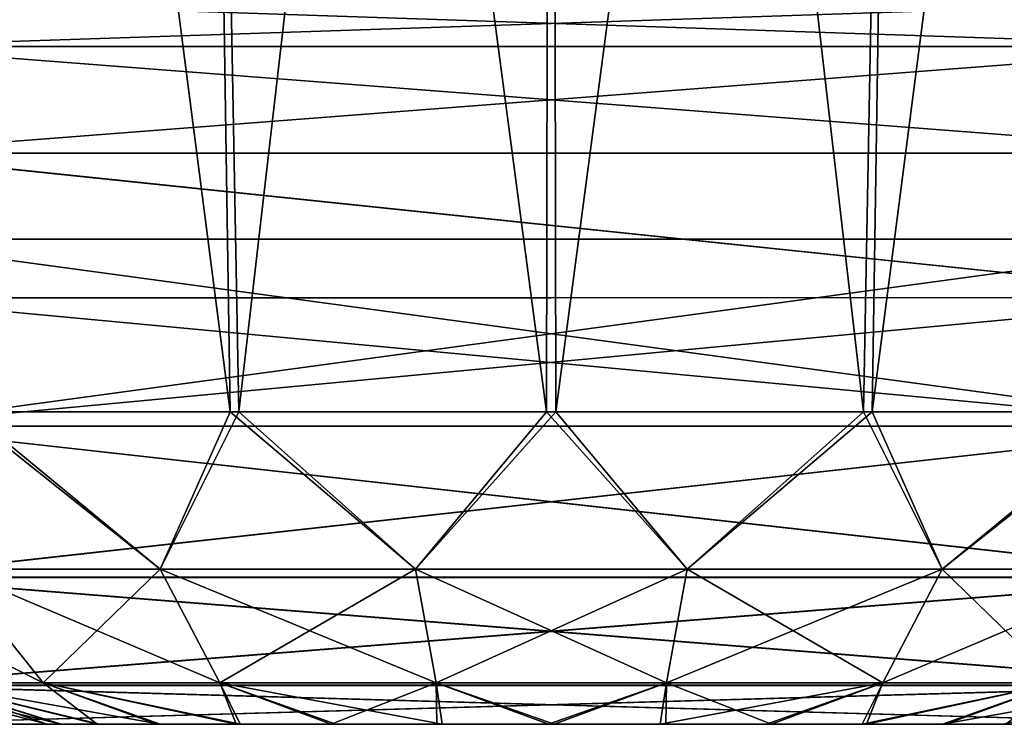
# Model space of a CAD drawing. Header units: millimetres. Extents: x -168 to 168, y -6 to 84.
# Tile 370 of 656: x 39.19 to 40.69, y -3.1 to -2.02. Entities that reach past the tile are written whole.
import ezdxf

# ---------------------------------------------------------------- set-up
doc = ezdxf.new("R2010")
doc.units = ezdxf.units.MM
doc.header["$LTSCALE"] = 65.185185
for name, color, linetype in [('100', 7, 'CONTINUOUS'), ('105', 7, 'CONTINUOUS'), ('106', 7, 'CONTINUOUS'), ('112', 7, 'CONTINUOUS'), ('113', 7, 'CONTINUOUS'), ('118', 7, 'CONTINUOUS'), ('19', 7, 'CONTINUOUS'), ('20', 7, 'CONTINUOUS'), ('25', 7, 'CONTINUOUS'), ('26', 7, 'CONTINUOUS'), ('30', 7, 'CONTINUOUS'), ('31', 7, 'CONTINUOUS'), ('582', 7, 'CONTINUOUS'), ('583', 7, 'CONTINUOUS'), ('584', 7, 'CONTINUOUS'), ('585', 7, 'CONTINUOUS'), ('586', 7, 'CONTINUOUS'), ('587', 7, 'CONTINUOUS'), ('588', 7, 'CONTINUOUS'), ('589', 7, 'CONTINUOUS'), ('590', 7, 'CONTINUOUS'), ('591', 7, 'CONTINUOUS')]:
    doc.layers.add(name, color=color, linetype=linetype)

msp = doc.modelspace()

# ---------------------------------------------------------------- linework, layer by layer
at = {"layer": '100', "linetype": 'CONTINUOUS'}
for points in [[(41.0668, -2.3579, 124.2687), (38.9332, -2.3579, 124.2687), (41.0418, -2.6436, 124.2437), (41.0668, -2.3579, 124.2687)], [(38.9332, -2.3579, 124.2687), (38.9582, -2.6436, 124.2437), (41.0418, -2.6436, 124.2437), (38.9332, -2.3579, 124.2687)]]:
    msp.add_3dface(points, dxfattribs=at)
at = {"layer": '105', "linetype": 'CONTINUOUS'}
for points in [[(38.941, -2.4477, 122.6467), (41.059, -2.447, 122.6466), (38.9582, -2.6436, 122.6638), (38.941, -2.4477, 122.6467)], [(41.059, -2.447, 122.6466), (41.0418, -2.6436, 122.6638), (38.9582, -2.6436, 122.6638), (41.059, -2.447, 122.6466)]]:
    msp.add_3dface(points, dxfattribs=at)
at = {"layer": '106', "linetype": 'CONTINUOUS'}
for points in [[(41.0589, -1.9922, 122.1852), (41.0589, -2.0627, 122.4071), (38.9409, -1.9921, 122.1843), (41.0589, -1.9922, 122.1852)], [(38.9409, -1.9921, 122.1843), (41.0589, -2.0627, 122.4071), (38.9409, -2.0627, 122.4066), (38.9409, -1.9921, 122.1843)], [(38.9409, -2.0627, 122.4066), (41.059, -2.2262, 122.573), (38.941, -2.2264, 122.5727), (38.9409, -2.0627, 122.4066)], [(41.0589, -2.0627, 122.4071), (41.059, -2.2262, 122.573), (38.9409, -2.0627, 122.4066), (41.0589, -2.0627, 122.4071)], [(41.059, -2.2262, 122.573), (41.059, -2.447, 122.6466), (38.941, -2.2264, 122.5727), (41.059, -2.2262, 122.573)], [(41.059, -2.447, 122.6466), (38.941, -2.4477, 122.6467), (38.941, -2.2264, 122.5727), (41.059, -2.447, 122.6466)]]:
    msp.add_3dface(points, dxfattribs=at)
at = {"layer": '112', "linetype": 'CONTINUOUS'}
for points in [[(38.9582, -3.1, 123.7456), (38.9582, -3.1, 123.1619), (41.0418, -3.1, 123.1619), (38.9582, -3.1, 123.7456)], [(41.0418, -3.1, 123.7456), (38.9582, -3.1, 123.7456), (41.0418, -3.1, 123.1619), (41.0418, -3.1, 123.7456)]]:
    msp.add_3dface(points, dxfattribs=at)
at = {"layer": '113', "linetype": 'CONTINUOUS'}
for points in [[(41.0418, -2.6436, 124.2437), (38.9582, -2.6436, 124.2437), (38.9582, -2.8752, 124.1631), (41.0418, -2.6436, 124.2437)], [(41.0418, -2.6436, 124.2437), (38.9582, -2.8752, 124.1631), (41.0418, -2.8754, 124.1629), (41.0418, -2.6436, 124.2437)], [(38.9582, -2.8752, 124.1631), (38.9582, -3.0405, 123.9822), (41.0418, -2.8754, 124.1629), (38.9582, -2.8752, 124.1631)], [(41.0418, -2.8754, 124.1629), (38.9582, -3.0405, 123.9822), (41.0418, -3.0406, 123.982), (41.0418, -2.8754, 124.1629)], [(38.9582, -3.0405, 123.9822), (38.9582, -3.1, 123.7456), (41.0418, -3.0406, 123.982), (38.9582, -3.0405, 123.9822)], [(38.9582, -3.1, 123.7456), (41.0418, -3.1, 123.7456), (41.0418, -3.0406, 123.982), (38.9582, -3.1, 123.7456)]]:
    msp.add_3dface(points, dxfattribs=at)
at = {"layer": '118', "linetype": 'CONTINUOUS'}
for points in [[(38.9582, -2.6436, 122.6638), (41.0418, -2.6436, 122.6638), (41.0418, -2.8748, 122.7442), (38.9582, -2.6436, 122.6638)], [(38.9582, -2.6436, 122.6638), (41.0418, -2.8748, 122.7442), (38.9582, -2.8748, 122.7442), (38.9582, -2.6436, 122.6638)], [(41.0418, -2.8748, 122.7442), (41.0418, -3.0401, 122.9246), (38.9582, -2.8748, 122.7442), (41.0418, -2.8748, 122.7442)], [(38.9582, -2.8748, 122.7442), (41.0418, -3.0401, 122.9246), (38.9582, -3.0401, 122.9246), (38.9582, -2.8748, 122.7442)], [(41.0418, -3.0401, 122.9246), (41.0418, -3.1, 123.1619), (38.9582, -3.0401, 122.9246), (41.0418, -3.0401, 122.9246)], [(41.0418, -3.1, 123.1619), (38.9582, -3.1, 123.1619), (38.9582, -3.0401, 122.9246), (41.0418, -3.1, 123.1619)]]:
    msp.add_3dface(points, dxfattribs=at)
at = {"layer": '19', "linetype": 'CONTINUOUS'}
for points in [[(41.059, -2.447, -122.6466), (38.941, -2.4475, -122.6467), (41.0418, -2.6436, -122.6638), (41.059, -2.447, -122.6466)], [(38.941, -2.4475, -122.6467), (38.9582, -2.6436, -122.6638), (41.0418, -2.6436, -122.6638), (38.941, -2.4475, -122.6467)]]:
    msp.add_3dface(points, dxfattribs=at)
at = {"layer": '20', "linetype": 'CONTINUOUS'}
for points in [[(38.9409, -1.9921, -122.1843), (38.9409, -2.0626, -122.4066), (41.0589, -1.9922, -122.1852), (38.9409, -1.9921, -122.1843)], [(41.0589, -1.9922, -122.1852), (38.9409, -2.0626, -122.4066), (41.0589, -2.0627, -122.4071), (41.0589, -1.9922, -122.1852)], [(38.9409, -2.0626, -122.4066), (38.941, -2.2263, -122.5726), (41.0589, -2.0627, -122.4071), (38.9409, -2.0626, -122.4066)], [(38.941, -2.2263, -122.5726), (41.059, -2.2262, -122.573), (41.0589, -2.0627, -122.4071), (38.941, -2.2263, -122.5726)], [(38.941, -2.2263, -122.5726), (41.059, -2.447, -122.6466), (41.059, -2.2262, -122.573), (38.941, -2.2263, -122.5726)], [(38.941, -2.2263, -122.5726), (38.941, -2.4475, -122.6467), (41.059, -2.447, -122.6466), (38.941, -2.2263, -122.5726)]]:
    msp.add_3dface(points, dxfattribs=at)
at = {"layer": '25', "linetype": 'CONTINUOUS'}
for points in [[(38.9582, -2.6436, -124.2437), (41.0418, -2.8752, -124.1631), (38.9582, -2.8754, -124.1629), (38.9582, -2.6436, -124.2437)], [(38.9582, -2.6436, -124.2437), (41.0418, -2.6436, -124.2437), (41.0418, -2.8752, -124.1631), (38.9582, -2.6436, -124.2437)], [(41.0418, -2.8752, -124.1631), (41.0418, -3.0405, -123.9822), (38.9582, -2.8754, -124.1629), (41.0418, -2.8752, -124.1631)], [(38.9582, -2.8754, -124.1629), (41.0418, -3.0405, -123.9822), (38.9582, -3.0406, -123.982), (38.9582, -2.8754, -124.1629)], [(41.0418, -3.0405, -123.9822), (41.0418, -3.1, -123.7456), (38.9582, -3.0406, -123.982), (41.0418, -3.0405, -123.9822)], [(38.9582, -3.0406, -123.982), (41.0418, -3.1, -123.7456), (38.9582, -3.1, -123.7456), (38.9582, -3.0406, -123.982)]]:
    msp.add_3dface(points, dxfattribs=at)
at = {"layer": '26', "linetype": 'CONTINUOUS'}
for points in [[(38.9332, -2.3579, -124.2687), (41.0668, -2.3579, -124.2687), (38.9582, -2.6436, -124.2437), (38.9332, -2.3579, -124.2687)], [(41.0668, -2.3579, -124.2687), (41.0418, -2.6436, -124.2437), (38.9582, -2.6436, -124.2437), (41.0668, -2.3579, -124.2687)]]:
    msp.add_3dface(points, dxfattribs=at)
at = {"layer": '30', "linetype": 'CONTINUOUS'}
for points in [[(41.0418, -2.6436, -122.6638), (38.9582, -2.6436, -122.6638), (38.9582, -2.8748, -122.7442), (41.0418, -2.6436, -122.6638)], [(41.0418, -2.8748, -122.7442), (41.0418, -2.6436, -122.6638), (38.9582, -2.8748, -122.7442), (41.0418, -2.8748, -122.7442)], [(41.0418, -2.8748, -122.7442), (38.9582, -2.8748, -122.7442), (38.9582, -3.0401, -122.9246), (41.0418, -2.8748, -122.7442)], [(41.0418, -3.0401, -122.9246), (41.0418, -2.8748, -122.7442), (38.9582, -3.0401, -122.9246), (41.0418, -3.0401, -122.9246)], [(38.9582, -3.1, -123.1619), (41.0418, -3.0401, -122.9246), (38.9582, -3.0401, -122.9246), (38.9582, -3.1, -123.1619)], [(41.0418, -3.1, -123.1619), (41.0418, -3.0401, -122.9246), (38.9582, -3.1, -123.1619), (41.0418, -3.1, -123.1619)]]:
    msp.add_3dface(points, dxfattribs=at)
at = {"layer": '31', "linetype": 'CONTINUOUS'}
for points in [[(41.0418, -3.1, -123.7456), (41.0418, -3.1, -123.1619), (38.9582, -3.1, -123.1619), (41.0418, -3.1, -123.7456)], [(38.9582, -3.1, -123.7456), (41.0418, -3.1, -123.7456), (38.9582, -3.1, -123.1619), (38.9582, -3.1, -123.7456)]]:
    msp.add_3dface(points, dxfattribs=at)
at = {"layer": '582', "linetype": 'CONTINUOUS'}
for points in [[(39.248, -3.1, 39.8284), (40.7714, -3.1, 40), (39.2286, -3.1, 40), (39.248, -3.1, 39.8284)], [(39.2286, -3.1, 40), (40.7714, -3.1, 40), (40.752, -3.1, 40.1716), (39.2286, -3.1, 40)], [(39.2287, -3.1, 40.0087), (39.2286, -3.1, 40), (40.752, -3.1, 40.1716), (39.2287, -3.1, 40.0087)], [(39.2499, -3.1, 40.1797), (39.2287, -3.1, 40.0087), (40.752, -3.1, 40.1716), (39.2499, -3.1, 40.1797)], [(40.7713, -3.1, 39.9913), (40.7714, -3.1, 40), (39.248, -3.1, 39.8284), (40.7713, -3.1, 39.9913)], [(40.7501, -3.1, 39.8203), (40.7713, -3.1, 39.9913), (39.248, -3.1, 39.8284), (40.7501, -3.1, 39.8203)], [(39.3049, -3.1, 39.6656), (40.7501, -3.1, 39.8203), (39.248, -3.1, 39.8284), (39.3049, -3.1, 39.6656)], [(40.6951, -3.1, 40.3344), (39.2499, -3.1, 40.1797), (40.752, -3.1, 40.1716), (40.6951, -3.1, 40.3344)], [(39.3084, -3.1, 40.3415), (39.2499, -3.1, 40.1797), (40.6951, -3.1, 40.3344), (39.3084, -3.1, 40.3415)], [(39.3963, -3.1, 39.5199), (40.6916, -3.1, 39.6585), (39.3049, -3.1, 39.6656), (39.3963, -3.1, 39.5199)], [(40.6916, -3.1, 39.6585), (40.7501, -3.1, 39.8203), (39.3049, -3.1, 39.6656), (40.6916, -3.1, 39.6585)], [(40.6037, -3.1, 40.4801), (39.3084, -3.1, 40.3415), (40.6951, -3.1, 40.3344), (40.6037, -3.1, 40.4801)], [(39.4013, -3.1, 40.4863), (39.3084, -3.1, 40.3415), (40.6037, -3.1, 40.4801), (39.4013, -3.1, 40.4863)], [(39.5176, -3.1, 39.3981), (40.5987, -3.1, 39.5137), (39.3963, -3.1, 39.5199), (39.5176, -3.1, 39.3981)], [(40.5987, -3.1, 39.5137), (40.6916, -3.1, 39.6585), (39.3963, -3.1, 39.5199), (40.5987, -3.1, 39.5137)], [(40.4824, -3.1, 40.6019), (39.4013, -3.1, 40.4863), (40.6037, -3.1, 40.4801), (40.4824, -3.1, 40.6019)], [(39.5241, -3.1, 40.607), (39.4013, -3.1, 40.4863), (40.4824, -3.1, 40.6019), (39.5241, -3.1, 40.607)], [(39.6629, -3.1, 39.3062), (40.4759, -3.1, 39.393), (39.5176, -3.1, 39.3981), (39.6629, -3.1, 39.3062)], [(40.4759, -3.1, 39.393), (40.5987, -3.1, 39.5137), (39.5176, -3.1, 39.3981), (40.4759, -3.1, 39.393)], [(39.6704, -3.1, 40.6974), (39.5241, -3.1, 40.607), (40.3371, -3.1, 40.6938), (39.6704, -3.1, 40.6974)], [(40.3371, -3.1, 40.6938), (39.5241, -3.1, 40.607), (40.4824, -3.1, 40.6019), (40.3371, -3.1, 40.6938)], [(40.3296, -3.1, 39.3026), (40.4759, -3.1, 39.393), (39.6629, -3.1, 39.3062), (40.3296, -3.1, 39.3026)], [(39.8248, -3.1, 39.2488), (40.3296, -3.1, 39.3026), (39.6629, -3.1, 39.3062), (39.8248, -3.1, 39.2488)], [(40.1752, -3.1, 40.7512), (39.6704, -3.1, 40.6974), (40.3371, -3.1, 40.6938), (40.1752, -3.1, 40.7512)], [(39.8332, -3.1, 40.7531), (39.6704, -3.1, 40.6974), (40.1752, -3.1, 40.7512), (39.8332, -3.1, 40.7531)], [(40.1668, -3.1, 39.2469), (40.3296, -3.1, 39.3026), (39.8248, -3.1, 39.2488), (40.1668, -3.1, 39.2469)], [(39.9956, -3.1, 39.2287), (40.1668, -3.1, 39.2469), (39.8248, -3.1, 39.2488), (39.9956, -3.1, 39.2287)], [(40.0044, -3.1, 40.7713), (39.8332, -3.1, 40.7531), (40.1752, -3.1, 40.7512), (40.0044, -3.1, 40.7713)]]:
    msp.add_3dface(points, dxfattribs=at)
at = {"layer": '583', "linetype": 'CONTINUOUS'}
for points in [[(39.0831, -2.8625, 39.2306), (39.0988, -2.6218, 39.1039), (39.4015, -2.8625, 38.9634), (39.0831, -2.8625, 39.2306)], [(39.0988, -2.6218, 39.1039), (39.5087, -2.6218, 38.8279), (39.4015, -2.8625, 38.9634), (39.0988, -2.6218, 39.1039)], [(39.4015, -2.8625, 38.9634), (39.5087, -2.6218, 38.8279), (39.7922, -2.8625, 38.8213), (39.4015, -2.8625, 38.9634)], [(39.5087, -2.6218, 38.8279), (39.9928, -2.6218, 38.7291), (39.7922, -2.8625, 38.8213), (39.5087, -2.6218, 38.8279)], [(39.7922, -2.8625, 38.8213), (39.9928, -2.6218, 38.7291), (40.2078, -2.8625, 38.8213), (39.7922, -2.8625, 38.8213)], [(39.9928, -2.6218, 38.7291), (40.478, -2.6218, 38.8225), (40.2078, -2.8625, 38.8213), (39.9928, -2.6218, 38.7291)], [(40.2078, -2.8625, 38.8213), (40.478, -2.6218, 38.8225), (40.5985, -2.8625, 38.9634), (40.2078, -2.8625, 38.8213)], [(40.478, -2.6218, 38.8225), (40.891, -2.6218, 39.0938), (40.5985, -2.8625, 38.9634), (40.478, -2.6218, 38.8225)], [(40.5985, -2.8625, 38.9634), (40.891, -2.6218, 39.0938), (40.9169, -2.8625, 39.2306), (40.5985, -2.8625, 38.9634)], [(39.2226, -3.0367, 39.3477), (39.0464, -3.0367, 39.6529), (39.0831, -2.8625, 39.2306), (39.2226, -3.0367, 39.3477)], [(39.2226, -3.0367, 39.3477), (39.0831, -2.8625, 39.2306), (39.4015, -2.8625, 38.9634), (39.2226, -3.0367, 39.3477)], [(39.4926, -3.0367, 39.1212), (39.2226, -3.0367, 39.3477), (39.4015, -2.8625, 38.9634), (39.4926, -3.0367, 39.1212)], [(39.4926, -3.0367, 39.1212), (39.4015, -2.8625, 38.9634), (39.7922, -2.8625, 38.8213), (39.4926, -3.0367, 39.1212)], [(39.8238, -3.0367, 39.0006), (39.4926, -3.0367, 39.1212), (39.7922, -2.8625, 38.8213), (39.8238, -3.0367, 39.0006)], [(39.8238, -3.0367, 39.0006), (39.7922, -2.8625, 38.8213), (40.2078, -2.8625, 38.8213), (39.8238, -3.0367, 39.0006)], [(40.1762, -3.0367, 39.0006), (39.8238, -3.0367, 39.0006), (40.2078, -2.8625, 38.8213), (40.1762, -3.0367, 39.0006)], [(40.1762, -3.0367, 39.0006), (40.2078, -2.8625, 38.8213), (40.5985, -2.8625, 38.9634), (40.1762, -3.0367, 39.0006)], [(40.5074, -3.0367, 39.1212), (40.1762, -3.0367, 39.0006), (40.5985, -2.8625, 38.9634), (40.5074, -3.0367, 39.1212)], [(40.5074, -3.0367, 39.1212), (40.5985, -2.8625, 38.9634), (40.9169, -2.8625, 39.2306), (40.5074, -3.0367, 39.1212)], [(40.7774, -3.0367, 39.3477), (40.5074, -3.0367, 39.1212), (40.9169, -2.8625, 39.2306), (40.7774, -3.0367, 39.3477)], [(39.0464, -3.0367, 39.6529), (39.2286, -3.1, 40), (38.9852, -3.0367, 40), (39.0464, -3.0367, 39.6529)], [(39.248, -3.1, 39.8284), (39.2286, -3.1, 40), (39.0464, -3.0367, 39.6529), (39.248, -3.1, 39.8284)], [(39.3049, -3.1, 39.6656), (39.248, -3.1, 39.8284), (39.0464, -3.0367, 39.6529), (39.3049, -3.1, 39.6656)], [(39.2226, -3.0367, 39.3477), (39.3049, -3.1, 39.6656), (39.0464, -3.0367, 39.6529), (39.2226, -3.0367, 39.3477)], [(39.5176, -3.1, 39.3981), (39.3963, -3.1, 39.5199), (39.2226, -3.0367, 39.3477), (39.5176, -3.1, 39.3981)], [(39.4926, -3.0367, 39.1212), (39.5176, -3.1, 39.3981), (39.2226, -3.0367, 39.3477), (39.4926, -3.0367, 39.1212)], [(39.3963, -3.1, 39.5199), (39.3049, -3.1, 39.6656), (39.2226, -3.0367, 39.3477), (39.3963, -3.1, 39.5199)], [(39.8238, -3.0367, 39.0006), (39.6629, -3.1, 39.3062), (39.4926, -3.0367, 39.1212), (39.8238, -3.0367, 39.0006)], [(39.6629, -3.1, 39.3062), (39.5176, -3.1, 39.3981), (39.4926, -3.0367, 39.1212), (39.6629, -3.1, 39.3062)], [(39.8248, -3.1, 39.2488), (39.6629, -3.1, 39.3062), (39.8238, -3.0367, 39.0006), (39.8248, -3.1, 39.2488)], [(40.1762, -3.0367, 39.0006), (39.9956, -3.1, 39.2287), (39.8238, -3.0367, 39.0006), (40.1762, -3.0367, 39.0006)], [(39.9956, -3.1, 39.2287), (39.8248, -3.1, 39.2488), (39.8238, -3.0367, 39.0006), (39.9956, -3.1, 39.2287)], [(40.1668, -3.1, 39.2469), (39.9956, -3.1, 39.2287), (40.1762, -3.0367, 39.0006), (40.1668, -3.1, 39.2469)], [(40.3296, -3.1, 39.3026), (40.1668, -3.1, 39.2469), (40.5074, -3.0367, 39.1212), (40.3296, -3.1, 39.3026)], [(40.5074, -3.0367, 39.1212), (40.1668, -3.1, 39.2469), (40.1762, -3.0367, 39.0006), (40.5074, -3.0367, 39.1212)], [(40.4759, -3.1, 39.393), (40.3296, -3.1, 39.3026), (40.5074, -3.0367, 39.1212), (40.4759, -3.1, 39.393)], [(40.7774, -3.0367, 39.3477), (40.4759, -3.1, 39.393), (40.5074, -3.0367, 39.1212), (40.7774, -3.0367, 39.3477)], [(40.5987, -3.1, 39.5137), (40.4759, -3.1, 39.393), (40.7774, -3.0367, 39.3477), (40.5987, -3.1, 39.5137)], [(40.6916, -3.1, 39.6585), (40.5987, -3.1, 39.5137), (40.9536, -3.0367, 39.6529), (40.6916, -3.1, 39.6585)], [(40.9536, -3.0367, 39.6529), (40.5987, -3.1, 39.5137), (40.7774, -3.0367, 39.3477), (40.9536, -3.0367, 39.6529)], [(40.7501, -3.1, 39.8203), (40.6916, -3.1, 39.6585), (40.9536, -3.0367, 39.6529), (40.7501, -3.1, 39.8203)]]:
    msp.add_3dface(points, dxfattribs=at)
at = {"layer": '584', "linetype": 'CONTINUOUS'}
for points in [[(39.4015, -2.8625, 41.0366), (39.109, -2.6218, 40.9062), (39.0831, -2.8625, 40.7694), (39.4015, -2.8625, 41.0366)], [(39.522, -2.6218, 41.1775), (39.109, -2.6218, 40.9062), (39.4015, -2.8625, 41.0366), (39.522, -2.6218, 41.1775)], [(39.7922, -2.8625, 41.1787), (39.522, -2.6218, 41.1775), (39.4015, -2.8625, 41.0366), (39.7922, -2.8625, 41.1787)], [(40.0072, -2.6218, 41.2709), (39.522, -2.6218, 41.1775), (39.7922, -2.8625, 41.1787), (40.0072, -2.6218, 41.2709)], [(40.2078, -2.8625, 41.1787), (40.0072, -2.6218, 41.2709), (39.7922, -2.8625, 41.1787), (40.2078, -2.8625, 41.1787)], [(40.4913, -2.6218, 41.1721), (40.0072, -2.6218, 41.2709), (40.2078, -2.8625, 41.1787), (40.4913, -2.6218, 41.1721)], [(40.5985, -2.8625, 41.0366), (40.4913, -2.6218, 41.1721), (40.2078, -2.8625, 41.1787), (40.5985, -2.8625, 41.0366)], [(40.9012, -2.6218, 40.8961), (40.4913, -2.6218, 41.1721), (40.5985, -2.8625, 41.0366), (40.9012, -2.6218, 40.8961)], [(40.9169, -2.8625, 40.7694), (40.9012, -2.6218, 40.8961), (40.5985, -2.8625, 41.0366), (40.9169, -2.8625, 40.7694)], [(39.0464, -3.0367, 40.3471), (39.2226, -3.0367, 40.6523), (38.8753, -2.8625, 40.4094), (39.0464, -3.0367, 40.3471)], [(39.2226, -3.0367, 40.6523), (39.0831, -2.8625, 40.7694), (38.8753, -2.8625, 40.4094), (39.2226, -3.0367, 40.6523)], [(39.2226, -3.0367, 40.6523), (39.4926, -3.0367, 40.8788), (39.0831, -2.8625, 40.7694), (39.2226, -3.0367, 40.6523)], [(39.4926, -3.0367, 40.8788), (39.4015, -2.8625, 41.0366), (39.0831, -2.8625, 40.7694), (39.4926, -3.0367, 40.8788)], [(39.4926, -3.0367, 40.8788), (39.8238, -3.0367, 40.9994), (39.4015, -2.8625, 41.0366), (39.4926, -3.0367, 40.8788)], [(39.8238, -3.0367, 40.9994), (39.7922, -2.8625, 41.1787), (39.4015, -2.8625, 41.0366), (39.8238, -3.0367, 40.9994)], [(39.8238, -3.0367, 40.9994), (40.1762, -3.0367, 40.9994), (39.7922, -2.8625, 41.1787), (39.8238, -3.0367, 40.9994)], [(40.1762, -3.0367, 40.9994), (40.2078, -2.8625, 41.1787), (39.7922, -2.8625, 41.1787), (40.1762, -3.0367, 40.9994)], [(40.1762, -3.0367, 40.9994), (40.5074, -3.0367, 40.8788), (40.2078, -2.8625, 41.1787), (40.1762, -3.0367, 40.9994)], [(40.5074, -3.0367, 40.8788), (40.5985, -2.8625, 41.0366), (40.2078, -2.8625, 41.1787), (40.5074, -3.0367, 40.8788)], [(40.5074, -3.0367, 40.8788), (40.7774, -3.0367, 40.6523), (40.5985, -2.8625, 41.0366), (40.5074, -3.0367, 40.8788)], [(40.7774, -3.0367, 40.6523), (40.9169, -2.8625, 40.7694), (40.5985, -2.8625, 41.0366), (40.7774, -3.0367, 40.6523)], [(38.9852, -3.0367, 40), (39.2499, -3.1, 40.1797), (39.0464, -3.0367, 40.3471), (38.9852, -3.0367, 40)], [(39.2287, -3.1, 40.0087), (39.2499, -3.1, 40.1797), (38.9852, -3.0367, 40), (39.2287, -3.1, 40.0087)], [(39.2286, -3.1, 40), (39.2287, -3.1, 40.0087), (38.9852, -3.0367, 40), (39.2286, -3.1, 40)], [(39.3084, -3.1, 40.3415), (39.4013, -3.1, 40.4863), (39.0464, -3.0367, 40.3471), (39.3084, -3.1, 40.3415)], [(39.2499, -3.1, 40.1797), (39.3084, -3.1, 40.3415), (39.0464, -3.0367, 40.3471), (39.2499, -3.1, 40.1797)], [(39.0464, -3.0367, 40.3471), (39.4013, -3.1, 40.4863), (39.2226, -3.0367, 40.6523), (39.0464, -3.0367, 40.3471)], [(39.2226, -3.0367, 40.6523), (39.5241, -3.1, 40.607), (39.4926, -3.0367, 40.8788), (39.2226, -3.0367, 40.6523)], [(39.4013, -3.1, 40.4863), (39.5241, -3.1, 40.607), (39.2226, -3.0367, 40.6523), (39.4013, -3.1, 40.4863)], [(39.4926, -3.0367, 40.8788), (39.8332, -3.1, 40.7531), (39.8238, -3.0367, 40.9994), (39.4926, -3.0367, 40.8788)], [(39.6704, -3.1, 40.6974), (39.8332, -3.1, 40.7531), (39.4926, -3.0367, 40.8788), (39.6704, -3.1, 40.6974)], [(39.5241, -3.1, 40.607), (39.6704, -3.1, 40.6974), (39.4926, -3.0367, 40.8788), (39.5241, -3.1, 40.607)], [(39.8238, -3.0367, 40.9994), (40.0044, -3.1, 40.7713), (40.1762, -3.0367, 40.9994), (39.8238, -3.0367, 40.9994)], [(39.8332, -3.1, 40.7531), (40.0044, -3.1, 40.7713), (39.8238, -3.0367, 40.9994), (39.8332, -3.1, 40.7531)], [(40.0044, -3.1, 40.7713), (40.1752, -3.1, 40.7512), (40.1762, -3.0367, 40.9994), (40.0044, -3.1, 40.7713)], [(40.1752, -3.1, 40.7512), (40.3371, -3.1, 40.6938), (40.1762, -3.0367, 40.9994), (40.1752, -3.1, 40.7512)], [(40.1762, -3.0367, 40.9994), (40.3371, -3.1, 40.6938), (40.5074, -3.0367, 40.8788), (40.1762, -3.0367, 40.9994)], [(40.3371, -3.1, 40.6938), (40.4824, -3.1, 40.6019), (40.5074, -3.0367, 40.8788), (40.3371, -3.1, 40.6938)], [(40.5074, -3.0367, 40.8788), (40.4824, -3.1, 40.6019), (40.7774, -3.0367, 40.6523), (40.5074, -3.0367, 40.8788)], [(40.4824, -3.1, 40.6019), (40.6037, -3.1, 40.4801), (40.7774, -3.0367, 40.6523), (40.4824, -3.1, 40.6019)], [(40.6037, -3.1, 40.4801), (40.6951, -3.1, 40.3344), (40.7774, -3.0367, 40.6523), (40.6037, -3.1, 40.4801)]]:
    msp.add_3dface(points, dxfattribs=at)
at = {"layer": '585', "linetype": 'CONTINUOUS'}
for points in [[(38.9734, 1.5218, 41.0266), (39.109, -2.6218, 40.9062), (39.4444, 1.5218, 41.3413), (38.9734, 1.5218, 41.0266)], [(39.109, -2.6218, 40.9062), (39.522, -2.6218, 41.1775), (39.4444, 1.5218, 41.3413), (39.109, -2.6218, 40.9062)], [(39.4444, 1.5218, 41.3413), (39.522, -2.6218, 41.1775), (40, 1.5218, 41.4518), (39.4444, 1.5218, 41.3413)], [(39.522, -2.6218, 41.1775), (40.0072, -2.6218, 41.2709), (40, 1.5218, 41.4518), (39.522, -2.6218, 41.1775)], [(40, 1.5218, 41.4518), (40.0072, -2.6218, 41.2709), (40.5556, 1.5218, 41.3413), (40, 1.5218, 41.4518)], [(40.0072, -2.6218, 41.2709), (40.4913, -2.6218, 41.1721), (40.5556, 1.5218, 41.3413), (40.0072, -2.6218, 41.2709)], [(40.5556, 1.5218, 41.3413), (40.4913, -2.6218, 41.1721), (41.0266, 1.5218, 41.0266), (40.5556, 1.5218, 41.3413)], [(40.4913, -2.6218, 41.1721), (40.9012, -2.6218, 40.8961), (41.0266, 1.5218, 41.0266), (40.4913, -2.6218, 41.1721)]]:
    msp.add_3dface(points, dxfattribs=at)
at = {"layer": '586', "linetype": 'CONTINUOUS'}
for points in [[(39.5087, -2.6218, 38.8279), (39.0988, -2.6218, 39.1039), (38.9734, 1.5218, 38.9734), (39.5087, -2.6218, 38.8279)], [(39.4444, 1.5218, 38.6587), (39.5087, -2.6218, 38.8279), (38.9734, 1.5218, 38.9734), (39.4444, 1.5218, 38.6587)], [(39.9928, -2.6218, 38.7291), (39.5087, -2.6218, 38.8279), (39.4444, 1.5218, 38.6587), (39.9928, -2.6218, 38.7291)], [(40, 1.5218, 38.5482), (39.9928, -2.6218, 38.7291), (39.4444, 1.5218, 38.6587), (40, 1.5218, 38.5482)], [(40.478, -2.6218, 38.8225), (39.9928, -2.6218, 38.7291), (40, 1.5218, 38.5482), (40.478, -2.6218, 38.8225)], [(40.5556, 1.5218, 38.6587), (40.478, -2.6218, 38.8225), (40, 1.5218, 38.5482), (40.5556, 1.5218, 38.6587)], [(40.891, -2.6218, 39.0938), (40.478, -2.6218, 38.8225), (40.5556, 1.5218, 38.6587), (40.891, -2.6218, 39.0938)], [(41.0266, 1.5218, 38.9734), (40.891, -2.6218, 39.0938), (40.5556, 1.5218, 38.6587), (41.0266, 1.5218, 38.9734)]]:
    msp.add_3dface(points, dxfattribs=at)
at = {"layer": '587', "linetype": 'CONTINUOUS'}
for points in [[(39.2287, -3.1, -39.9913), (39.2286, -3.1, -40), (40.752, -3.1, -39.8284), (39.2287, -3.1, -39.9913)], [(39.2286, -3.1, -40), (40.7714, -3.1, -40), (40.752, -3.1, -39.8284), (39.2286, -3.1, -40)], [(39.248, -3.1, -40.1716), (40.7714, -3.1, -40), (39.2286, -3.1, -40), (39.248, -3.1, -40.1716)], [(39.2499, -3.1, -39.8203), (39.2287, -3.1, -39.9913), (40.752, -3.1, -39.8284), (39.2499, -3.1, -39.8203)], [(40.7713, -3.1, -40.0087), (40.7714, -3.1, -40), (39.248, -3.1, -40.1716), (40.7713, -3.1, -40.0087)], [(40.7501, -3.1, -40.1797), (40.7713, -3.1, -40.0087), (39.248, -3.1, -40.1716), (40.7501, -3.1, -40.1797)], [(39.3049, -3.1, -40.3344), (40.7501, -3.1, -40.1797), (39.248, -3.1, -40.1716), (39.3049, -3.1, -40.3344)], [(39.3084, -3.1, -39.6585), (39.2499, -3.1, -39.8203), (40.6951, -3.1, -39.6656), (39.3084, -3.1, -39.6585)], [(40.6951, -3.1, -39.6656), (39.2499, -3.1, -39.8203), (40.752, -3.1, -39.8284), (40.6951, -3.1, -39.6656)], [(40.6916, -3.1, -40.3415), (40.7501, -3.1, -40.1797), (39.3049, -3.1, -40.3344), (40.6916, -3.1, -40.3415)], [(39.3963, -3.1, -40.4801), (40.6916, -3.1, -40.3415), (39.3049, -3.1, -40.3344), (39.3963, -3.1, -40.4801)], [(40.6037, -3.1, -39.5199), (39.3084, -3.1, -39.6585), (40.6951, -3.1, -39.6656), (40.6037, -3.1, -39.5199)], [(39.4013, -3.1, -39.5137), (39.3084, -3.1, -39.6585), (40.6037, -3.1, -39.5199), (39.4013, -3.1, -39.5137)], [(39.5176, -3.1, -40.6019), (40.5987, -3.1, -40.4863), (39.3963, -3.1, -40.4801), (39.5176, -3.1, -40.6019)], [(40.5987, -3.1, -40.4863), (40.6916, -3.1, -40.3415), (39.3963, -3.1, -40.4801), (40.5987, -3.1, -40.4863)], [(39.5241, -3.1, -39.393), (39.4013, -3.1, -39.5137), (40.4824, -3.1, -39.3981), (39.5241, -3.1, -39.393)], [(40.4824, -3.1, -39.3981), (39.4013, -3.1, -39.5137), (40.6037, -3.1, -39.5199), (40.4824, -3.1, -39.3981)], [(39.6629, -3.1, -40.6938), (40.4759, -3.1, -40.607), (39.5176, -3.1, -40.6019), (39.6629, -3.1, -40.6938)], [(40.4759, -3.1, -40.607), (40.5987, -3.1, -40.4863), (39.5176, -3.1, -40.6019), (40.4759, -3.1, -40.607)], [(40.3371, -3.1, -39.3062), (39.5241, -3.1, -39.393), (40.4824, -3.1, -39.3981), (40.3371, -3.1, -39.3062)], [(39.6704, -3.1, -39.3026), (39.5241, -3.1, -39.393), (40.3371, -3.1, -39.3062), (39.6704, -3.1, -39.3026)], [(39.8248, -3.1, -40.7512), (40.3296, -3.1, -40.6974), (39.6629, -3.1, -40.6938), (39.8248, -3.1, -40.7512)], [(40.3296, -3.1, -40.6974), (40.4759, -3.1, -40.607), (39.6629, -3.1, -40.6938), (40.3296, -3.1, -40.6974)], [(40.1752, -3.1, -39.2488), (39.6704, -3.1, -39.3026), (40.3371, -3.1, -39.3062), (40.1752, -3.1, -39.2488)], [(39.8332, -3.1, -39.2469), (39.6704, -3.1, -39.3026), (40.1752, -3.1, -39.2488), (39.8332, -3.1, -39.2469)], [(39.9956, -3.1, -40.7713), (40.1668, -3.1, -40.7531), (39.8248, -3.1, -40.7512), (39.9956, -3.1, -40.7713)], [(40.1668, -3.1, -40.7531), (40.3296, -3.1, -40.6974), (39.8248, -3.1, -40.7512), (40.1668, -3.1, -40.7531)], [(40.0044, -3.1, -39.2287), (39.8332, -3.1, -39.2469), (40.1752, -3.1, -39.2488), (40.0044, -3.1, -39.2287)]]:
    msp.add_3dface(points, dxfattribs=at)
at = {"layer": '588', "linetype": 'CONTINUOUS'}
for points in [[(39.0831, -2.8625, -40.7694), (39.0988, -2.6218, -40.8961), (39.4015, -2.8625, -41.0366), (39.0831, -2.8625, -40.7694)], [(39.0988, -2.6218, -40.8961), (39.5087, -2.6218, -41.1721), (39.4015, -2.8625, -41.0366), (39.0988, -2.6218, -40.8961)], [(39.4015, -2.8625, -41.0366), (39.5087, -2.6218, -41.1721), (39.7922, -2.8625, -41.1787), (39.4015, -2.8625, -41.0366)], [(39.5087, -2.6218, -41.1721), (39.9928, -2.6218, -41.2709), (39.7922, -2.8625, -41.1787), (39.5087, -2.6218, -41.1721)], [(39.7922, -2.8625, -41.1787), (39.9928, -2.6218, -41.2709), (40.2078, -2.8625, -41.1787), (39.7922, -2.8625, -41.1787)], [(39.9928, -2.6218, -41.2709), (40.478, -2.6218, -41.1775), (40.2078, -2.8625, -41.1787), (39.9928, -2.6218, -41.2709)], [(40.2078, -2.8625, -41.1787), (40.478, -2.6218, -41.1775), (40.5985, -2.8625, -41.0366), (40.2078, -2.8625, -41.1787)], [(40.478, -2.6218, -41.1775), (40.891, -2.6218, -40.9062), (40.5985, -2.8625, -41.0366), (40.478, -2.6218, -41.1775)], [(40.5985, -2.8625, -41.0366), (40.891, -2.6218, -40.9062), (40.9169, -2.8625, -40.7694), (40.5985, -2.8625, -41.0366)], [(39.2226, -3.0367, -40.6523), (39.0464, -3.0367, -40.3471), (39.0831, -2.8625, -40.7694), (39.2226, -3.0367, -40.6523)], [(39.2226, -3.0367, -40.6523), (39.0831, -2.8625, -40.7694), (39.4015, -2.8625, -41.0366), (39.2226, -3.0367, -40.6523)], [(39.4926, -3.0367, -40.8788), (39.2226, -3.0367, -40.6523), (39.4015, -2.8625, -41.0366), (39.4926, -3.0367, -40.8788)], [(39.4926, -3.0367, -40.8788), (39.4015, -2.8625, -41.0366), (39.7922, -2.8625, -41.1787), (39.4926, -3.0367, -40.8788)], [(39.8238, -3.0367, -40.9994), (39.4926, -3.0367, -40.8788), (39.7922, -2.8625, -41.1787), (39.8238, -3.0367, -40.9994)], [(39.8238, -3.0367, -40.9994), (39.7922, -2.8625, -41.1787), (40.2078, -2.8625, -41.1787), (39.8238, -3.0367, -40.9994)], [(40.1762, -3.0367, -40.9994), (39.8238, -3.0367, -40.9994), (40.2078, -2.8625, -41.1787), (40.1762, -3.0367, -40.9994)], [(40.5074, -3.0367, -40.8788), (40.1762, -3.0367, -40.9994), (40.5985, -2.8625, -41.0366), (40.5074, -3.0367, -40.8788)], [(40.1762, -3.0367, -40.9994), (40.2078, -2.8625, -41.1787), (40.5985, -2.8625, -41.0366), (40.1762, -3.0367, -40.9994)], [(40.7774, -3.0367, -40.6523), (40.5074, -3.0367, -40.8788), (40.9169, -2.8625, -40.7694), (40.7774, -3.0367, -40.6523)], [(40.5074, -3.0367, -40.8788), (40.5985, -2.8625, -41.0366), (40.9169, -2.8625, -40.7694), (40.5074, -3.0367, -40.8788)], [(39.0464, -3.0367, -40.3471), (39.2286, -3.1, -40), (38.9852, -3.0367, -40), (39.0464, -3.0367, -40.3471)], [(39.3049, -3.1, -40.3344), (39.248, -3.1, -40.1716), (39.0464, -3.0367, -40.3471), (39.3049, -3.1, -40.3344)], [(39.2226, -3.0367, -40.6523), (39.3049, -3.1, -40.3344), (39.0464, -3.0367, -40.3471), (39.2226, -3.0367, -40.6523)], [(39.248, -3.1, -40.1716), (39.2286, -3.1, -40), (39.0464, -3.0367, -40.3471), (39.248, -3.1, -40.1716)], [(39.3963, -3.1, -40.4801), (39.3049, -3.1, -40.3344), (39.2226, -3.0367, -40.6523), (39.3963, -3.1, -40.4801)], [(39.5176, -3.1, -40.6019), (39.3963, -3.1, -40.4801), (39.2226, -3.0367, -40.6523), (39.5176, -3.1, -40.6019)], [(39.4926, -3.0367, -40.8788), (39.5176, -3.1, -40.6019), (39.2226, -3.0367, -40.6523), (39.4926, -3.0367, -40.8788)], [(39.6629, -3.1, -40.6938), (39.5176, -3.1, -40.6019), (39.4926, -3.0367, -40.8788), (39.6629, -3.1, -40.6938)], [(39.8238, -3.0367, -40.9994), (39.6629, -3.1, -40.6938), (39.4926, -3.0367, -40.8788), (39.8238, -3.0367, -40.9994)], [(39.8248, -3.1, -40.7512), (39.6629, -3.1, -40.6938), (39.8238, -3.0367, -40.9994), (39.8248, -3.1, -40.7512)], [(40.1762, -3.0367, -40.9994), (39.9956, -3.1, -40.7713), (39.8238, -3.0367, -40.9994), (40.1762, -3.0367, -40.9994)], [(39.9956, -3.1, -40.7713), (39.8248, -3.1, -40.7512), (39.8238, -3.0367, -40.9994), (39.9956, -3.1, -40.7713)], [(40.1668, -3.1, -40.7531), (39.9956, -3.1, -40.7713), (40.1762, -3.0367, -40.9994), (40.1668, -3.1, -40.7531)], [(40.3296, -3.1, -40.6974), (40.1668, -3.1, -40.7531), (40.5074, -3.0367, -40.8788), (40.3296, -3.1, -40.6974)], [(40.5074, -3.0367, -40.8788), (40.1668, -3.1, -40.7531), (40.1762, -3.0367, -40.9994), (40.5074, -3.0367, -40.8788)], [(40.4759, -3.1, -40.607), (40.3296, -3.1, -40.6974), (40.5074, -3.0367, -40.8788), (40.4759, -3.1, -40.607)], [(40.5987, -3.1, -40.4863), (40.4759, -3.1, -40.607), (40.7774, -3.0367, -40.6523), (40.5987, -3.1, -40.4863)], [(40.7774, -3.0367, -40.6523), (40.4759, -3.1, -40.607), (40.5074, -3.0367, -40.8788), (40.7774, -3.0367, -40.6523)], [(40.9536, -3.0367, -40.3471), (40.5987, -3.1, -40.4863), (40.7774, -3.0367, -40.6523), (40.9536, -3.0367, -40.3471)], [(40.6916, -3.1, -40.3415), (40.5987, -3.1, -40.4863), (40.9536, -3.0367, -40.3471), (40.6916, -3.1, -40.3415)], [(40.7501, -3.1, -40.1797), (40.6916, -3.1, -40.3415), (40.9536, -3.0367, -40.3471), (40.7501, -3.1, -40.1797)]]:
    msp.add_3dface(points, dxfattribs=at)
at = {"layer": '589', "linetype": 'CONTINUOUS'}
for points in [[(39.4015, -2.8625, -38.9634), (39.109, -2.6218, -39.0938), (39.0831, -2.8625, -39.2306), (39.4015, -2.8625, -38.9634)], [(39.522, -2.6218, -38.8225), (39.109, -2.6218, -39.0938), (39.4015, -2.8625, -38.9634), (39.522, -2.6218, -38.8225)], [(39.7922, -2.8625, -38.8213), (39.522, -2.6218, -38.8225), (39.4015, -2.8625, -38.9634), (39.7922, -2.8625, -38.8213)], [(40.0072, -2.6218, -38.7291), (39.522, -2.6218, -38.8225), (39.7922, -2.8625, -38.8213), (40.0072, -2.6218, -38.7291)], [(40.2078, -2.8625, -38.8213), (40.0072, -2.6218, -38.7291), (39.7922, -2.8625, -38.8213), (40.2078, -2.8625, -38.8213)], [(40.4913, -2.6218, -38.8279), (40.0072, -2.6218, -38.7291), (40.2078, -2.8625, -38.8213), (40.4913, -2.6218, -38.8279)], [(40.5985, -2.8625, -38.9634), (40.4913, -2.6218, -38.8279), (40.2078, -2.8625, -38.8213), (40.5985, -2.8625, -38.9634)], [(40.9012, -2.6218, -39.1039), (40.4913, -2.6218, -38.8279), (40.5985, -2.8625, -38.9634), (40.9012, -2.6218, -39.1039)], [(40.9169, -2.8625, -39.2306), (40.9012, -2.6218, -39.1039), (40.5985, -2.8625, -38.9634), (40.9169, -2.8625, -39.2306)], [(39.2226, -3.0367, -39.3477), (39.0831, -2.8625, -39.2306), (38.8753, -2.8625, -39.5906), (39.2226, -3.0367, -39.3477)], [(39.0464, -3.0367, -39.6529), (39.2226, -3.0367, -39.3477), (38.8753, -2.8625, -39.5906), (39.0464, -3.0367, -39.6529)], [(39.4926, -3.0367, -39.1212), (39.4015, -2.8625, -38.9634), (39.0831, -2.8625, -39.2306), (39.4926, -3.0367, -39.1212)], [(39.2226, -3.0367, -39.3477), (39.4926, -3.0367, -39.1212), (39.0831, -2.8625, -39.2306), (39.2226, -3.0367, -39.3477)], [(39.8238, -3.0367, -39.0006), (39.7922, -2.8625, -38.8213), (39.4015, -2.8625, -38.9634), (39.8238, -3.0367, -39.0006)], [(39.4926, -3.0367, -39.1212), (39.8238, -3.0367, -39.0006), (39.4015, -2.8625, -38.9634), (39.4926, -3.0367, -39.1212)], [(40.1762, -3.0367, -39.0006), (40.2078, -2.8625, -38.8213), (39.7922, -2.8625, -38.8213), (40.1762, -3.0367, -39.0006)], [(39.8238, -3.0367, -39.0006), (40.1762, -3.0367, -39.0006), (39.7922, -2.8625, -38.8213), (39.8238, -3.0367, -39.0006)], [(40.1762, -3.0367, -39.0006), (40.5074, -3.0367, -39.1212), (40.2078, -2.8625, -38.8213), (40.1762, -3.0367, -39.0006)], [(40.5074, -3.0367, -39.1212), (40.5985, -2.8625, -38.9634), (40.2078, -2.8625, -38.8213), (40.5074, -3.0367, -39.1212)], [(40.5074, -3.0367, -39.1212), (40.7774, -3.0367, -39.3477), (40.5985, -2.8625, -38.9634), (40.5074, -3.0367, -39.1212)], [(40.7774, -3.0367, -39.3477), (40.9169, -2.8625, -39.2306), (40.5985, -2.8625, -38.9634), (40.7774, -3.0367, -39.3477)], [(39.2287, -3.1, -39.9913), (39.2499, -3.1, -39.8203), (38.9852, -3.0367, -40), (39.2287, -3.1, -39.9913)], [(39.2286, -3.1, -40), (39.2287, -3.1, -39.9913), (38.9852, -3.0367, -40), (39.2286, -3.1, -40)], [(38.9852, -3.0367, -40), (39.2499, -3.1, -39.8203), (39.0464, -3.0367, -39.6529), (38.9852, -3.0367, -40)], [(39.0464, -3.0367, -39.6529), (39.4013, -3.1, -39.5137), (39.2226, -3.0367, -39.3477), (39.0464, -3.0367, -39.6529)], [(39.3084, -3.1, -39.6585), (39.4013, -3.1, -39.5137), (39.0464, -3.0367, -39.6529), (39.3084, -3.1, -39.6585)], [(39.2499, -3.1, -39.8203), (39.3084, -3.1, -39.6585), (39.0464, -3.0367, -39.6529), (39.2499, -3.1, -39.8203)], [(39.2226, -3.0367, -39.3477), (39.5241, -3.1, -39.393), (39.4926, -3.0367, -39.1212), (39.2226, -3.0367, -39.3477)], [(39.4013, -3.1, -39.5137), (39.5241, -3.1, -39.393), (39.2226, -3.0367, -39.3477), (39.4013, -3.1, -39.5137)], [(39.4926, -3.0367, -39.1212), (39.8332, -3.1, -39.2469), (39.8238, -3.0367, -39.0006), (39.4926, -3.0367, -39.1212)], [(39.6704, -3.1, -39.3026), (39.8332, -3.1, -39.2469), (39.4926, -3.0367, -39.1212), (39.6704, -3.1, -39.3026)], [(39.5241, -3.1, -39.393), (39.6704, -3.1, -39.3026), (39.4926, -3.0367, -39.1212), (39.5241, -3.1, -39.393)], [(39.8238, -3.0367, -39.0006), (40.0044, -3.1, -39.2287), (40.1762, -3.0367, -39.0006), (39.8238, -3.0367, -39.0006)], [(39.8332, -3.1, -39.2469), (40.0044, -3.1, -39.2287), (39.8238, -3.0367, -39.0006), (39.8332, -3.1, -39.2469)], [(40.0044, -3.1, -39.2287), (40.1752, -3.1, -39.2488), (40.1762, -3.0367, -39.0006), (40.0044, -3.1, -39.2287)], [(40.1752, -3.1, -39.2488), (40.3371, -3.1, -39.3062), (40.1762, -3.0367, -39.0006), (40.1752, -3.1, -39.2488)], [(40.1762, -3.0367, -39.0006), (40.3371, -3.1, -39.3062), (40.5074, -3.0367, -39.1212), (40.1762, -3.0367, -39.0006)], [(40.3371, -3.1, -39.3062), (40.4824, -3.1, -39.3981), (40.5074, -3.0367, -39.1212), (40.3371, -3.1, -39.3062)], [(40.4824, -3.1, -39.3981), (40.6037, -3.1, -39.5199), (40.7774, -3.0367, -39.3477), (40.4824, -3.1, -39.3981)], [(40.5074, -3.0367, -39.1212), (40.4824, -3.1, -39.3981), (40.7774, -3.0367, -39.3477), (40.5074, -3.0367, -39.1212)], [(40.6037, -3.1, -39.5199), (40.6951, -3.1, -39.6656), (40.7774, -3.0367, -39.3477), (40.6037, -3.1, -39.5199)]]:
    msp.add_3dface(points, dxfattribs=at)
at = {"layer": '590', "linetype": 'CONTINUOUS'}
for points in [[(38.9734, 1.5218, -38.9734), (39.109, -2.6218, -39.0938), (39.4444, 1.5218, -38.6587), (38.9734, 1.5218, -38.9734)], [(39.109, -2.6218, -39.0938), (39.522, -2.6218, -38.8225), (39.4444, 1.5218, -38.6587), (39.109, -2.6218, -39.0938)], [(39.4444, 1.5218, -38.6587), (39.522, -2.6218, -38.8225), (40, 1.5218, -38.5482), (39.4444, 1.5218, -38.6587)], [(39.522, -2.6218, -38.8225), (40.0072, -2.6218, -38.7291), (40, 1.5218, -38.5482), (39.522, -2.6218, -38.8225)], [(40, 1.5218, -38.5482), (40.0072, -2.6218, -38.7291), (40.5556, 1.5218, -38.6587), (40, 1.5218, -38.5482)], [(40.0072, -2.6218, -38.7291), (40.4913, -2.6218, -38.8279), (40.5556, 1.5218, -38.6587), (40.0072, -2.6218, -38.7291)], [(40.5556, 1.5218, -38.6587), (40.4913, -2.6218, -38.8279), (41.0266, 1.5218, -38.9734), (40.5556, 1.5218, -38.6587)], [(40.4913, -2.6218, -38.8279), (40.9012, -2.6218, -39.1039), (41.0266, 1.5218, -38.9734), (40.4913, -2.6218, -38.8279)]]:
    msp.add_3dface(points, dxfattribs=at)
at = {"layer": '591', "linetype": 'CONTINUOUS'}
for points in [[(39.4444, 1.5218, -41.3413), (39.5087, -2.6218, -41.1721), (38.9734, 1.5218, -41.0266), (39.4444, 1.5218, -41.3413)], [(39.5087, -2.6218, -41.1721), (39.0988, -2.6218, -40.8961), (38.9734, 1.5218, -41.0266), (39.5087, -2.6218, -41.1721)], [(40, 1.5218, -41.4518), (39.9928, -2.6218, -41.2709), (39.4444, 1.5218, -41.3413), (40, 1.5218, -41.4518)], [(39.9928, -2.6218, -41.2709), (39.5087, -2.6218, -41.1721), (39.4444, 1.5218, -41.3413), (39.9928, -2.6218, -41.2709)], [(40.478, -2.6218, -41.1775), (39.9928, -2.6218, -41.2709), (40, 1.5218, -41.4518), (40.478, -2.6218, -41.1775)], [(40.5556, 1.5218, -41.3413), (40.478, -2.6218, -41.1775), (40, 1.5218, -41.4518), (40.5556, 1.5218, -41.3413)], [(40.891, -2.6218, -40.9062), (40.478, -2.6218, -41.1775), (40.5556, 1.5218, -41.3413), (40.891, -2.6218, -40.9062)], [(41.0266, 1.5218, -41.0266), (40.891, -2.6218, -40.9062), (40.5556, 1.5218, -41.3413), (41.0266, 1.5218, -41.0266)]]:
    msp.add_3dface(points, dxfattribs=at)

doc.saveas('drawing.dxf')
